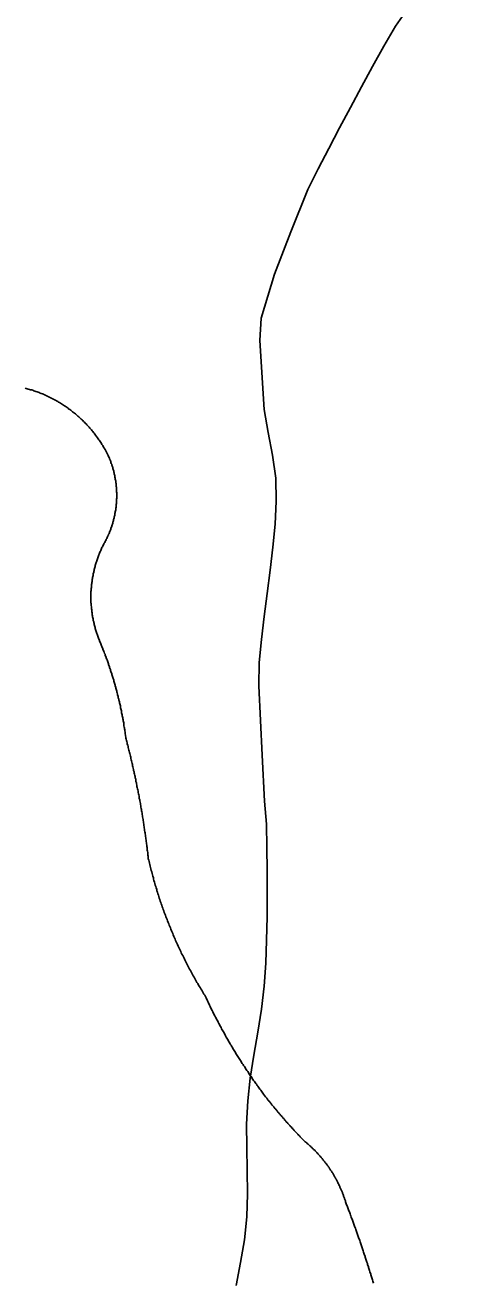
# Model space of a CAD drawing. Extents: x 1268485 to 1426702, y 514839 to 616766.
# Drawn here: x 1381049 to 1381368, y 565024 to 565915 of the extents above; entities that cross this region are included whole.
import ezdxf

# ---------------------------------------------------------------- set-up
doc = ezdxf.new("R2010")
doc.units = 0
doc.layers.add('Old_Level_35', color=7, linetype='Continuous')
doc.layers.add('Old_Level_62', color=7, linetype='Continuous')

msp = doc.modelspace()

# ---------------------------------------------------------------- linework, layer by layer
at = {"layer": 'Old_Level_35'}
for points in [[(1381108.418, 565608.747), (1381108.008, 565609.516), (1381107.7, 565610.182), (1381107.392, 565610.951), (1381106.982, 565611.618), (1381106.675, 565612.386), (1381106.265, 565613.053), (1381105.855, 565613.771), (1381105.547, 565614.437), (1381105.034, 565615.206), (1381104.624, 565615.872), (1381104.214, 565616.539), (1381103.907, 565617.257), (1381103.394, 565617.923), (1381102.984, 565618.64), (1381102.471, 565619.256), (1381102.164, 565619.922), (1381101.651, 565620.64), (1381101.241, 565621.255), (1381100.728, 565621.921), (1381100.216, 565622.639), (1381099.703, 565623.254), (1381099.395, 565623.869), (1381098.883, 565624.587), (1381098.37, 565625.202), (1381097.858, 565625.817), (1381097.345, 565626.432), (1381096.832, 565627.048), (1381096.422, 565627.663), (1381095.91, 565628.33), (1381095.294, 565628.945), (1381094.782, 565629.508), (1381094.269, 565630.123), (1381093.757, 565630.738), (1381093.141, 565631.303), (1381092.629, 565631.918), (1381092.116, 565632.481), (1381091.501, 565633.046), (1381090.988, 565633.609), (1381090.373, 565634.276), (1381089.861, 565634.789), (1381089.245, 565635.301), (1381088.63, 565635.865), (1381088.118, 565636.429), (1381087.502, 565636.993), (1381086.887, 565637.505), (1381086.272, 565638.07), (1381085.657, 565638.582), (1381085.042, 565639.146), (1381084.529, 565639.607), (1381083.914, 565640.12), (1381083.299, 565640.633), (1381082.581, 565641.145), (1381081.966, 565641.606), (1381081.248, 565642.119), (1381080.633, 565642.632), (1381080.018, 565643.042), (1381079.403, 565643.554), (1381078.788, 565644.016), (1381077.968, 565644.477), (1381077.352, 565644.939), (1381076.737, 565645.4), (1381076.02, 565645.81), (1381075.404, 565646.272), (1381074.789, 565646.682), (1381073.969, 565647.143), (1381073.354, 565647.553), (1381072.636, 565647.963), (1381072.021, 565648.373), (1381071.201, 565648.732), (1381070.483, 565649.193), (1381069.868, 565649.552), (1381069.15, 565649.963), (1381068.33, 565650.321), (1381067.715, 565650.68), (1381066.997, 565651.039), (1381066.28, 565651.398), (1381065.459, 565651.756), (1381064.844, 565652.116), (1381064.126, 565652.423), (1381063.409, 565652.731), (1381062.589, 565653.038), (1381061.871, 565653.448), (1381061.153, 565653.756), (1381060.333, 565654.012), (1381059.615, 565654.319), (1381058.898, 565654.627), (1381058.077, 565654.884), (1381057.36, 565655.191), (1381056.642, 565655.447), (1381055.924, 565655.704), (1381055.104, 565656.012), (1381054.387, 565656.267), (1381053.669, 565656.524), (1381052.849, 565656.678), (1381052.028, 565656.934), (1381051.208, 565657.19), (1381050.491, 565657.395), (1381049.773, 565657.6), (1381048.953, 565657.805)], [(1381104.727, 565547.436), (1381105.034, 565548), (1381105.342, 565548.564), (1381105.65, 565549.128), (1381105.855, 565549.692), (1381106.265, 565550.256), (1381106.47, 565550.871), (1381106.777, 565551.435), (1381107.085, 565551.998), (1381107.392, 565552.563), (1381107.598, 565553.178), (1381107.905, 565553.741), (1381108.11, 565554.357), (1381108.418, 565554.921), (1381108.623, 565555.484), (1381108.828, 565556.151), (1381109.135, 565556.766), (1381109.34, 565557.33), (1381109.648, 565557.945), (1381109.751, 565558.509), (1381109.956, 565559.124), (1381110.263, 565559.74), (1381110.366, 565560.355), (1381110.673, 565560.918), (1381110.878, 565561.585), (1381110.981, 565562.2), (1381111.083, 565562.815), (1381111.391, 565563.431), (1381111.494, 565564.046), (1381111.596, 565564.712), (1381111.904, 565565.327), (1381112.006, 565565.942), (1381112.109, 565566.557), (1381112.211, 565567.172), (1381112.416, 565567.788), (1381112.519, 565568.454), (1381112.621, 565569.069), (1381112.724, 565569.685), (1381112.826, 565570.3), (1381113.031, 565570.915), (1381113.134, 565571.633), (1381113.134, 565572.248), (1381113.236, 565572.863), (1381113.339, 565573.478), (1381113.339, 565574.144), (1381113.544, 565574.811), (1381113.544, 565575.426), (1381113.647, 565576.041), (1381113.647, 565576.707), (1381113.749, 565577.374), (1381113.749, 565577.989), (1381113.749, 565578.604), (1381113.749, 565579.27), (1381113.852, 565579.937), (1381113.852, 565580.552), (1381113.852, 565581.168), (1381113.852, 565581.885), (1381113.852, 565582.5), (1381113.852, 565583.116), (1381113.852, 565583.731), (1381113.749, 565584.448), (1381113.749, 565585.064), (1381113.749, 565585.679), (1381113.749, 565586.294), (1381113.647, 565587.012), (1381113.647, 565587.627), (1381113.544, 565588.242), (1381113.544, 565588.857), (1381113.339, 565589.575), (1381113.339, 565590.19), (1381113.236, 565590.805), (1381113.134, 565591.42), (1381113.134, 565592.086), (1381113.031, 565592.753), (1381112.826, 565593.368), (1381112.724, 565593.983), (1381112.621, 565594.649), (1381112.519, 565595.264), (1381112.416, 565595.88), (1381112.211, 565596.495), (1381112.109, 565597.11), (1381112.006, 565597.725), (1381111.904, 565598.392), (1381111.801, 565599.007), (1381111.494, 565599.622), (1381111.391, 565600.237), (1381111.083, 565600.853), (1381110.981, 565601.519), (1381110.878, 565602.134), (1381110.673, 565602.749), (1381110.366, 565603.313), (1381110.263, 565603.928), (1381109.956, 565604.544), (1381109.751, 565605.21), (1381109.648, 565605.774), (1381109.34, 565606.389), (1381109.135, 565607.004), (1381108.828, 565607.568), (1381108.623, 565608.183), (1381108.418, 565608.747)], [(1381101.754, 565478.744), (1381101.548, 565479.359), (1381101.241, 565480.077), (1381100.831, 565480.743), (1381100.626, 565481.358), (1381100.421, 565482.076), (1381100.216, 565482.743), (1381100.011, 565483.46), (1381099.703, 565484.126), (1381099.498, 565484.741), (1381099.293, 565485.459), (1381099.088, 565486.126), (1381098.883, 565486.792), (1381098.575, 565487.51), (1381098.473, 565488.176), (1381098.268, 565488.945), (1381098.165, 565489.612), (1381097.96, 565490.329), (1381097.755, 565490.995), (1381097.653, 565491.713), (1381097.55, 565492.38), (1381097.242, 565493.149), (1381097.14, 565493.815), (1381097.037, 565494.481), (1381096.832, 565495.199), (1381096.73, 565495.917), (1381096.627, 565496.634), (1381096.525, 565497.301), (1381096.422, 565498.07), (1381096.422, 565498.737), (1381096.217, 565499.454), (1381096.115, 565500.172), (1381096.115, 565500.89), (1381096.012, 565501.607), (1381095.91, 565502.325), (1381095.91, 565502.991), (1381095.705, 565503.76), (1381095.705, 565504.426), (1381095.705, 565505.196), (1381095.602, 565505.862), (1381095.602, 565506.631), (1381095.602, 565507.297), (1381095.602, 565508.066), (1381095.602, 565508.733), (1381095.602, 565509.502), (1381095.602, 565510.168), (1381095.602, 565510.886), (1381095.602, 565511.603), (1381095.602, 565512.321), (1381095.602, 565513.039), (1381095.602, 565513.756), (1381095.705, 565514.526), (1381095.705, 565515.192), (1381095.705, 565515.961), (1381095.91, 565516.627), (1381095.91, 565517.396), (1381096.012, 565518.062), (1381096.012, 565518.729), (1381096.115, 565519.498), (1381096.217, 565520.165), (1381096.422, 565520.933), (1381096.422, 565521.651), (1381096.525, 565522.318), (1381096.627, 565523.086), (1381096.73, 565523.753), (1381096.832, 565524.419), (1381097.037, 565525.188), (1381097.14, 565525.854), (1381097.242, 565526.572), (1381097.55, 565527.239), (1381097.653, 565527.957), (1381097.755, 565528.674), (1381097.858, 565529.392), (1381098.165, 565530.058), (1381098.268, 565530.776), (1381098.473, 565531.442), (1381098.575, 565532.108), (1381098.883, 565532.826), (1381098.985, 565533.493), (1381099.293, 565534.211), (1381099.498, 565534.877), (1381099.703, 565535.543), (1381099.908, 565536.261), (1381100.113, 565536.927), (1381100.421, 565537.645), (1381100.626, 565538.26), (1381100.831, 565538.927), (1381101.138, 565539.645), (1381101.343, 565540.26), (1381101.754, 565540.926), (1381101.959, 565541.643), (1381102.266, 565542.259), (1381102.471, 565542.925), (1381102.881, 565543.541), (1381103.086, 565544.258), (1381103.394, 565544.873), (1381103.702, 565545.489), (1381104.009, 565546.206), (1381104.419, 565546.821), (1381104.727, 565547.436)], [(1381120.208, 565410), (1381120.208, 565410.667), (1381120.106, 565411.435), (1381120.003, 565412.102), (1381119.901, 565412.871), (1381119.901, 565413.588), (1381119.798, 565414.255), (1381119.593, 565415.024), (1381119.491, 565415.691), (1381119.388, 565416.459), (1381119.285, 565417.126), (1381119.08, 565417.792), (1381118.978, 565418.561), (1381118.978, 565419.227), (1381118.875, 565419.997), (1381118.773, 565420.663), (1381118.67, 565421.38), (1381118.465, 565422.15), (1381118.363, 565422.816), (1381118.26, 565423.483), (1381118.158, 565424.251), (1381117.953, 565424.918), (1381117.748, 565425.686), (1381117.645, 565426.353), (1381117.543, 565427.071), (1381117.338, 565427.737), (1381117.235, 565428.506), (1381117.132, 565429.172), (1381117.03, 565429.89), (1381116.722, 565430.608), (1381116.62, 565431.325), (1381116.517, 565431.992), (1381116.415, 565432.761), (1381116.21, 565433.428), (1381116.005, 565434.145), (1381115.902, 565434.811), (1381115.8, 565435.581), (1381115.492, 565436.247), (1381115.39, 565436.913), (1381115.287, 565437.631), (1381114.979, 565438.4), (1381114.877, 565439.066), (1381114.774, 565439.732), (1381114.467, 565440.45), (1381114.364, 565441.117), (1381114.159, 565441.886), (1381113.954, 565442.552), (1381113.852, 565443.27), (1381113.647, 565443.936), (1381113.544, 565444.603), (1381113.236, 565445.321), (1381113.134, 565446.038), (1381112.826, 565446.756), (1381112.724, 565447.422), (1381112.519, 565448.14), (1381112.211, 565448.806), (1381112.109, 565449.524), (1381111.904, 565450.19), (1381111.801, 565450.857), (1381111.494, 565451.575), (1381111.288, 565452.241), (1381111.083, 565452.958), (1381110.878, 565453.625), (1381110.673, 565454.291), (1381110.366, 565455.009), (1381110.263, 565455.676), (1381109.956, 565456.393), (1381109.751, 565457.059), (1381109.546, 565457.726), (1381109.34, 565458.444), (1381109.135, 565459.11), (1381108.828, 565459.828), (1381108.623, 565460.494), (1381108.418, 565461.212), (1381108.11, 565461.878), (1381108.008, 565462.545), (1381107.7, 565463.263), (1381107.495, 565463.929), (1381107.29, 565464.646), (1381106.982, 565465.313), (1381106.777, 565465.928), (1381106.47, 565466.646), (1381106.265, 565467.312), (1381105.957, 565467.979), (1381105.752, 565468.696), (1381105.547, 565469.363), (1381105.239, 565469.978), (1381105.034, 565470.695), (1381104.727, 565471.362), (1381104.522, 565472.08), (1381104.112, 565472.695), (1381103.907, 565473.361), (1381103.599, 565474.079), (1381103.394, 565474.746), (1381103.086, 565475.361), (1381102.881, 565476.078), (1381102.471, 565476.744), (1381102.266, 565477.36), (1381101.959, 565478.077), (1381101.754, 565478.744)], [(1381136.202, 565324.493), (1381136.1, 565325.365), (1381136.1, 565326.236), (1381135.997, 565327.108), (1381135.895, 565327.979), (1381135.792, 565328.851), (1381135.587, 565329.774), (1381135.485, 565330.645), (1381135.485, 565331.517), (1381135.382, 565332.388), (1381135.28, 565333.26), (1381135.075, 565334.131), (1381134.972, 565335.003), (1381134.869, 565335.874), (1381134.767, 565336.745), (1381134.664, 565337.617), (1381134.459, 565338.488), (1381134.357, 565339.359), (1381134.254, 565340.231), (1381134.152, 565341.102), (1381134.049, 565342.025), (1381134.049, 565342.795), (1381133.844, 565343.666), (1381133.639, 565344.588), (1381133.537, 565345.46), (1381133.332, 565346.331), (1381133.229, 565347.203), (1381133.127, 565348.074), (1381133.024, 565348.946), (1381132.921, 565349.817), (1381132.716, 565350.689), (1381132.614, 565351.509), (1381132.511, 565352.38), (1381132.409, 565353.252), (1381132.204, 565354.123), (1381132.101, 565354.995), (1381131.896, 565355.866), (1381131.794, 565356.738), (1381131.589, 565357.609), (1381131.486, 565358.429), (1381131.384, 565359.301), (1381131.076, 565360.172), (1381130.973, 565361.044), (1381130.871, 565361.915), (1381130.768, 565362.838), (1381130.666, 565363.71), (1381130.358, 565364.478), (1381130.256, 565365.401), (1381130.153, 565366.273), (1381129.846, 565367.144), (1381129.743, 565368.016), (1381129.641, 565368.887), (1381129.538, 565369.707), (1381129.231, 565370.579), (1381129.128, 565371.45), (1381129.025, 565372.322), (1381128.718, 565373.193), (1381128.615, 565374.013), (1381128.41, 565374.885), (1381128.205, 565375.756), (1381128.103, 565376.628), (1381127.898, 565377.499), (1381127.795, 565378.319), (1381127.488, 565379.191), (1381127.385, 565380.062), (1381127.283, 565380.934), (1381126.975, 565381.754), (1381126.872, 565382.625), (1381126.667, 565383.497), (1381126.462, 565384.368), (1381126.257, 565385.189), (1381126.155, 565386.061), (1381125.847, 565386.932), (1381125.745, 565387.803), (1381125.54, 565388.624), (1381125.335, 565389.495), (1381125.129, 565390.367), (1381124.924, 565391.187), (1381124.719, 565392.058), (1381124.514, 565392.93), (1381124.412, 565393.75), (1381124.104, 565394.621), (1381123.899, 565395.493), (1381123.797, 565396.364), (1381123.489, 565397.184), (1381123.387, 565398.056), (1381123.079, 565398.927), (1381122.874, 565399.747), (1381122.771, 565400.619), (1381122.464, 565401.49), (1381122.259, 565402.31), (1381121.951, 565403.182), (1381121.849, 565404.003), (1381121.644, 565404.874), (1381121.336, 565405.746), (1381121.131, 565406.566), (1381121.028, 565407.437), (1381120.721, 565408.309), (1381120.516, 565409.129), (1381120.208, 565410)], [(1381176.7, 565226.838), (1381176.29, 565227.76), (1381175.675, 565228.631), (1381175.162, 565229.554), (1381174.547, 565230.426), (1381174.034, 565231.4), (1381173.419, 565232.322), (1381172.907, 565233.245), (1381172.291, 565234.117), (1381171.779, 565235.04), (1381171.266, 565236.013), (1381170.651, 565236.936), (1381170.138, 565237.859), (1381169.626, 565238.833), (1381169.113, 565239.756), (1381168.601, 565240.679), (1381167.985, 565241.601), (1381167.473, 565242.575), (1381166.96, 565243.498), (1381166.55, 565244.42), (1381166.037, 565245.395), (1381165.525, 565246.318), (1381165.012, 565247.24), (1381164.499, 565248.266), (1381163.987, 565249.188), (1381163.474, 565250.111), (1381162.962, 565251.085), (1381162.551, 565252.059), (1381162.039, 565252.982), (1381161.526, 565253.955), (1381161.116, 565254.93), (1381160.603, 565255.852), (1381160.091, 565256.878), (1381159.578, 565257.8), (1381159.271, 565258.774), (1381158.758, 565259.748), (1381158.245, 565260.774), (1381157.835, 565261.696), (1381157.425, 565262.67), (1381156.913, 565263.644), (1381156.502, 565264.618), (1381155.99, 565265.643), (1381155.58, 565266.566), (1381155.17, 565267.54), (1381154.76, 565268.566), (1381154.247, 565269.488), (1381153.837, 565270.514), (1381153.529, 565271.487), (1381153.017, 565272.513), (1381152.606, 565273.487), (1381152.299, 565274.512), (1381151.889, 565275.435), (1381151.376, 565276.46), (1381150.966, 565277.434), (1381150.658, 565278.459), (1381150.248, 565279.433), (1381149.838, 565280.459), (1381149.531, 565281.432), (1381149.018, 565282.458), (1381148.608, 565283.432), (1381148.3, 565284.457), (1381147.89, 565285.431), (1381147.48, 565286.508), (1381147.173, 565287.481), (1381146.865, 565288.507), (1381146.455, 565289.481), (1381146.147, 565290.506), (1381145.737, 565291.582), (1381145.327, 565292.557), (1381145.02, 565293.582), (1381144.712, 565294.556), (1381144.404, 565295.633), (1381143.994, 565296.606), (1381143.789, 565297.631), (1381143.379, 565298.708), (1381142.969, 565299.682), (1381142.764, 565300.707), (1381142.354, 565301.732), (1381142.149, 565302.758), (1381141.739, 565303.835), (1381141.534, 565304.808), (1381141.124, 565305.833), (1381140.918, 565306.859), (1381140.611, 565307.884), (1381140.201, 565308.961), (1381139.996, 565309.986), (1381139.791, 565311.011), (1381139.381, 565312.088), (1381139.176, 565313.062), (1381138.868, 565314.138), (1381138.663, 565315.112), (1381138.253, 565316.189), (1381138.048, 565317.266), (1381137.74, 565318.239), (1381137.535, 565319.316), (1381137.228, 565320.392), (1381137.023, 565321.367), (1381136.715, 565322.443), (1381136.51, 565323.52), (1381136.202, 565324.493)], [(1381219.864, 565155.12), (1381219.351, 565155.838), (1381218.838, 565156.453), (1381218.326, 565157.12), (1381217.916, 565157.838), (1381217.403, 565158.504), (1381216.89, 565159.17), (1381216.378, 565159.888), (1381215.865, 565160.554), (1381215.352, 565161.272), (1381214.84, 565161.939), (1381214.327, 565162.605), (1381213.917, 565163.322), (1381213.404, 565163.989), (1381212.892, 565164.707), (1381212.379, 565165.373), (1381211.867, 565166.04), (1381211.354, 565166.757), (1381210.841, 565167.423), (1381210.329, 565168.141), (1381209.919, 565168.808), (1381209.508, 565169.526), (1381208.996, 565170.192), (1381208.483, 565170.961), (1381207.971, 565171.627), (1381207.458, 565172.294), (1381207.15, 565173.011), (1381206.638, 565173.677), (1381206.125, 565174.447), (1381205.612, 565175.113), (1381205.202, 565175.83), (1381204.792, 565176.548), (1381204.28, 565177.266), (1381203.767, 565177.933), (1381203.357, 565178.701), (1381202.844, 565179.368), (1381202.332, 565180.086), (1381202.024, 565180.803), (1381201.511, 565181.521), (1381200.999, 565182.239), (1381200.589, 565182.956), (1381200.076, 565183.674), (1381199.768, 565184.392), (1381199.256, 565185.109), (1381198.743, 565185.827), (1381198.333, 565186.545), (1381197.923, 565187.263), (1381197.513, 565187.98), (1381197, 565188.698), (1381196.59, 565189.416), (1381196.078, 565190.184), (1381195.77, 565190.851), (1381195.257, 565191.619), (1381194.847, 565192.337), (1381194.335, 565193.055), (1381194.027, 565193.824), (1381193.617, 565194.542), (1381193.104, 565195.26), (1381192.797, 565195.977), (1381192.284, 565196.746), (1381191.874, 565197.515), (1381191.464, 565198.181), (1381190.951, 565198.95), (1381190.644, 565199.668), (1381190.234, 565200.437), (1381189.926, 565201.206), (1381189.413, 565201.872), (1381189.003, 565202.641), (1381188.593, 565203.359), (1381188.08, 565204.128), (1381187.773, 565204.897), (1381187.363, 565205.615), (1381186.953, 565206.383), (1381186.645, 565207.101), (1381186.132, 565207.87), (1381185.722, 565208.639), (1381185.415, 565209.356), (1381185.005, 565210.126), (1381184.595, 565210.894), (1381184.287, 565211.612), (1381183.877, 565212.381), (1381183.467, 565213.15), (1381182.954, 565213.868), (1381182.647, 565214.637), (1381182.236, 565215.355), (1381181.826, 565216.123), (1381181.519, 565216.893), (1381181.109, 565217.61), (1381180.801, 565218.43), (1381180.391, 565219.199), (1381179.981, 565219.917), (1381179.673, 565220.686), (1381179.263, 565221.455), (1381178.853, 565222.275), (1381178.648, 565222.992), (1381178.238, 565223.762), (1381177.828, 565224.479), (1381177.52, 565225.248), (1381177.11, 565226.068), (1381176.7, 565226.838)], [(1381247.033, 565124.26), (1381246.725, 565124.567), (1381246.418, 565124.875), (1381246.11, 565125.183), (1381245.905, 565125.439), (1381245.495, 565125.747), (1381245.29, 565126.054), (1381244.982, 565126.362), (1381244.777, 565126.67), (1381244.367, 565126.926), (1381244.162, 565127.233), (1381243.855, 565127.541), (1381243.547, 565127.9), (1381243.239, 565128.208), (1381243.034, 565128.463), (1381242.727, 565128.771), (1381242.419, 565129.079), (1381242.112, 565129.386), (1381241.907, 565129.694), (1381241.497, 565130.001), (1381241.291, 565130.309), (1381240.984, 565130.566), (1381240.779, 565130.873), (1381240.369, 565131.181), (1381240.164, 565131.488), (1381239.856, 565131.796), (1381239.651, 565132.104), (1381239.241, 565132.462), (1381239.036, 565132.77), (1381238.728, 565133.026), (1381238.523, 565133.334), (1381238.113, 565133.641), (1381237.908, 565133.949), (1381237.601, 565134.257), (1381237.395, 565134.564), (1381236.985, 565134.872), (1381236.78, 565135.179), (1381236.473, 565135.487), (1381236.268, 565135.794), (1381235.96, 565136.102), (1381235.653, 565136.46), (1381235.345, 565136.665), (1381235.14, 565137.025), (1381234.832, 565137.332), (1381234.627, 565137.64), (1381234.217, 565137.947), (1381234.012, 565138.255), (1381233.705, 565138.563), (1381233.5, 565138.87), (1381233.294, 565139.178), (1381232.884, 565139.485), (1381232.577, 565139.793), (1381232.372, 565140.101), (1381232.167, 565140.459), (1381231.859, 565140.767), (1381231.552, 565141.074), (1381231.244, 565141.382), (1381231.039, 565141.689), (1381230.731, 565141.997), (1381230.526, 565142.304), (1381230.219, 565142.612), (1381229.911, 565142.92), (1381229.604, 565143.227), (1381229.398, 565143.586), (1381229.091, 565143.894), (1381228.886, 565144.202), (1381228.578, 565144.56), (1381228.271, 565144.868), (1381227.963, 565145.175), (1381227.758, 565145.483), (1381227.45, 565145.79), (1381227.245, 565146.15), (1381227.04, 565146.457), (1381226.733, 565146.765), (1381226.425, 565147.072), (1381226.118, 565147.38), (1381225.913, 565147.687), (1381225.605, 565147.995), (1381225.4, 565148.353), (1381225.092, 565148.713), (1381224.887, 565149.02), (1381224.58, 565149.328), (1381224.272, 565149.635), (1381223.965, 565149.943), (1381223.76, 565150.251), (1381223.452, 565150.558), (1381223.247, 565150.917), (1381223.042, 565151.276), (1381222.734, 565151.583), (1381222.529, 565151.891), (1381222.222, 565152.199), (1381222.017, 565152.506), (1381221.709, 565152.814), (1381221.401, 565153.172), (1381221.094, 565153.48), (1381220.889, 565153.839), (1381220.581, 565154.147), (1381220.376, 565154.454), (1381220.171, 565154.813), (1381219.864, 565155.12)], [(1381276.048, 565081.558), (1381275.843, 565082.071), (1381275.638, 565082.583), (1381275.535, 565083.044), (1381275.33, 565083.557), (1381275.125, 565084.07), (1381275.023, 565084.582), (1381274.715, 565085.044), (1381274.612, 565085.557), (1381274.51, 565086.069), (1381274.202, 565086.582), (1381274.1, 565087.043), (1381273.895, 565087.556), (1381273.792, 565088.068), (1381273.485, 565088.478), (1381273.28, 565088.991), (1381273.075, 565089.504), (1381272.87, 565090.016), (1381272.664, 565090.478), (1381272.459, 565090.939), (1381272.254, 565091.452), (1381272.049, 565091.913), (1381271.844, 565092.426), (1381271.639, 565092.887), (1381271.332, 565093.4), (1381271.127, 565093.861), (1381270.922, 565094.322), (1381270.614, 565094.835), (1381270.511, 565095.245), (1381270.204, 565095.758), (1381269.999, 565096.168), (1381269.794, 565096.68), (1381269.486, 565097.142), (1381269.281, 565097.603), (1381268.974, 565098.065), (1381268.768, 565098.577), (1381268.461, 565098.988), (1381268.153, 565099.449), (1381267.846, 565099.961), (1381267.641, 565100.371), (1381267.333, 565100.833), (1381267.128, 565101.294), (1381266.923, 565101.756), (1381266.513, 565102.166), (1381266.205, 565102.627), (1381266, 565103.089), (1381265.795, 565103.499), (1381265.385, 565104.011), (1381265.078, 565104.421), (1381264.872, 565104.882), (1381264.462, 565105.293), (1381264.257, 565105.754), (1381263.847, 565106.164), (1381263.642, 565106.625), (1381263.335, 565106.985), (1381263.027, 565107.446), (1381262.719, 565107.856), (1381262.412, 565108.317), (1381262.002, 565108.728), (1381261.797, 565109.138), (1381261.387, 565109.548), (1381261.079, 565110.009), (1381260.771, 565110.368), (1381260.361, 565110.829), (1381260.156, 565111.239), (1381259.746, 565111.649), (1381259.336, 565112.059), (1381259.131, 565112.419), (1381258.721, 565112.879), (1381258.413, 565113.239), (1381258.003, 565113.7), (1381257.798, 565114.059), (1381257.388, 565114.417), (1381256.978, 565114.827), (1381256.67, 565115.238), (1381256.26, 565115.648), (1381255.85, 565116.007), (1381255.543, 565116.365), (1381255.235, 565116.775), (1381254.825, 565117.135), (1381254.517, 565117.545), (1381254.107, 565117.955), (1381253.8, 565118.313), (1381253.39, 565118.621), (1381252.979, 565118.98), (1381252.672, 565119.39), (1381252.159, 565119.749), (1381251.749, 565120.108), (1381251.339, 565120.518), (1381251.031, 565120.826), (1381250.621, 565121.184), (1381250.211, 565121.543), (1381249.904, 565121.851), (1381249.391, 565122.261), (1381248.981, 565122.569), (1381248.673, 565122.927), (1381248.263, 565123.235), (1381247.853, 565123.645), (1381247.341, 565123.952), (1381247.033, 565124.26)], [(1381295.733, 565023.887), (1381295.528, 565024.605), (1381295.22, 565025.374), (1381295.118, 565026.142), (1381294.913, 565026.86), (1381294.605, 565027.578), (1381294.4, 565028.295), (1381294.092, 565029.065), (1381293.99, 565029.833), (1381293.785, 565030.551), (1381293.477, 565031.269), (1381293.272, 565031.986), (1381292.965, 565032.756), (1381292.76, 565033.524), (1381292.452, 565034.191), (1381292.349, 565034.96), (1381292.144, 565035.677), (1381291.837, 565036.447), (1381291.632, 565037.113), (1381291.427, 565037.882), (1381291.119, 565038.651), (1381290.914, 565039.368), (1381290.607, 565040.086), (1381290.401, 565040.804), (1381290.094, 565041.573), (1381289.889, 565042.291), (1381289.786, 565043.008), (1381289.479, 565043.726), (1381289.274, 565044.495), (1381288.966, 565045.212), (1381288.761, 565045.93), (1381288.453, 565046.699), (1381288.248, 565047.417), (1381288.043, 565048.135), (1381287.736, 565048.852), (1381287.531, 565049.621), (1381287.223, 565050.339), (1381287.018, 565051.056), (1381286.711, 565051.826), (1381286.505, 565052.492), (1381286.3, 565053.261), (1381285.993, 565053.979), (1381285.788, 565054.696), (1381285.48, 565055.414), (1381285.275, 565056.183), (1381284.968, 565056.9), (1381284.763, 565057.618), (1381284.455, 565058.387), (1381284.25, 565059.053), (1381284.045, 565059.823), (1381283.737, 565060.54), (1381283.532, 565061.258), (1381283.225, 565061.976), (1381282.917, 565062.744), (1381282.609, 565063.462), (1381282.404, 565064.18), (1381282.097, 565064.949), (1381281.892, 565065.615), (1381281.584, 565066.384), (1381281.379, 565067.05), (1381281.174, 565067.82), (1381280.867, 565068.588), (1381280.661, 565069.255), (1381280.251, 565070.024), (1381280.046, 565070.69), (1381279.739, 565071.459), (1381279.534, 565072.126), (1381279.226, 565072.894), (1381279.021, 565073.612), (1381278.713, 565074.33), (1381278.406, 565075.047), (1381278.098, 565075.765), (1381277.893, 565076.483), (1381277.586, 565077.2), (1381277.381, 565077.918), (1381277.176, 565078.687), (1381276.765, 565079.353), (1381276.458, 565080.123), (1381276.253, 565080.789), (1381276.048, 565081.558)]]:
    msp.add_lwpolyline(points, dxfattribs=at)
at = {"layer": 'Old_Level_62'}
for points in [[(1381213.917, 565201.616), (1381216.48, 565217.866), (1381218.428, 565234.117), (1381219.453, 565250.469), (1381220.069, 565266.874), (1381220.376, 565283.278), (1381220.479, 565299.682), (1381220.376, 565316.138), (1381220.171, 565332.542), (1381219.864, 565348.946), (1381218.531, 565365.248), (1381216.788, 565397.902), (1381214.532, 565447.064), (1381214.84, 565463.416), (1381216.378, 565479.769), (1381218.223, 565496.071), (1381220.376, 565512.423), (1381222.529, 565528.777), (1381224.477, 565545.078), (1381226.015, 565561.38), (1381226.835, 565577.682), (1381226.528, 565593.983), (1381224.272, 565610.233), (1381221.094, 565626.484), (1381218.326, 565642.734), (1381215.25, 565691.639), (1381216.275, 565707.377), (1381225.605, 565738.648), (1381237.19, 565768.585), (1381249.289, 565798.471), (1381256.67, 565813.081), (1381264.155, 565827.64), (1381271.742, 565842.199), (1381279.534, 565856.706), (1381287.326, 565871.214), (1381295.118, 565885.618), (1381303.115, 565899.972), (1381311.317, 565914.12), (1381367.604, 565994.706)], [(1381198.436, 565022.196), (1381201.614, 565038.395), (1381204.28, 565054.542), (1381205.92, 565070.844), (1381206.433, 565087.248), (1381206.228, 565103.652), (1381205.92, 565120.108), (1381205.817, 565136.512), (1381206.638, 565152.916), (1381208.483, 565169.166), (1381211.046, 565185.417), (1381213.917, 565201.616)]]:
    msp.add_lwpolyline(points, dxfattribs=at)

doc.saveas('drawing.dxf')
